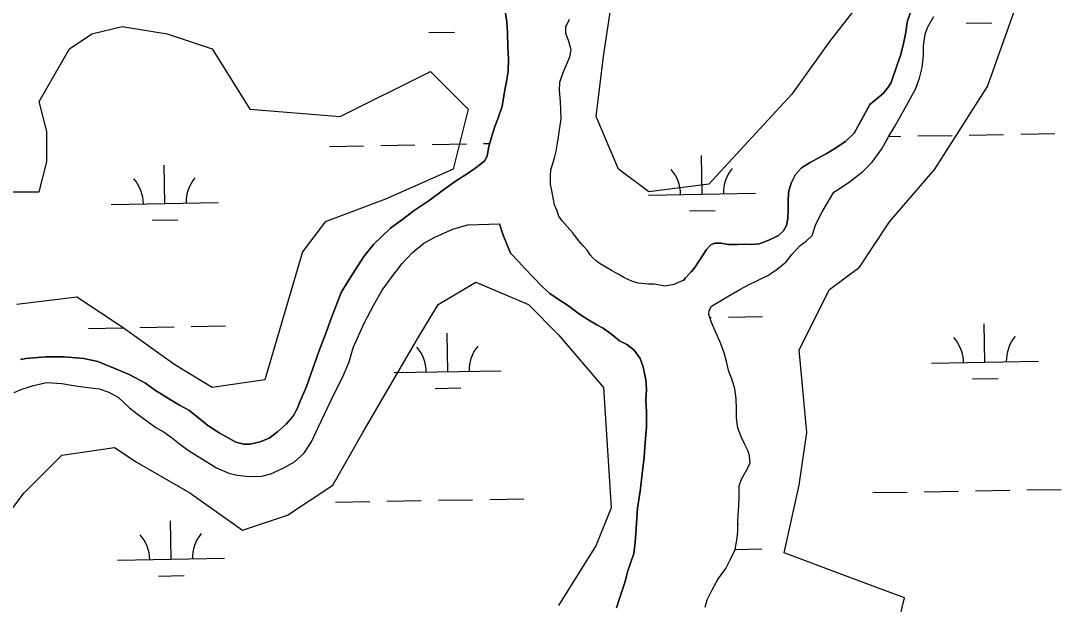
# Model space of a CAD drawing. Extents: x 3903937 to 3942190, y 260677 to 286651.
# Drawn here: x 3931532 to 3932504, y 275249 to 275795 of the extents above; entities that cross this region are included whole.
import ezdxf

# ---------------------------------------------------------------- set-up
doc = ezdxf.new("R2010")
doc.units = 0
for name, color, linetype in [('V-SITE-VEGE', 7, 'Continuous'), ('V-TOPO-SHOR', 7, 'Continuous'), ('V-WETL-SWMP', 7, 'Continuous')]:
    doc.layers.add(name, color=color, linetype=linetype)

msp = doc.modelspace()

# ---------------------------------------------------------------- linework, layer by layer
at = {"layer": 'V-SITE-VEGE'}
for points in [[(3932336.24, 275838.56), (3932287.04, 275775.26), (3932251.9, 275726.03), (3932174.57, 275641.64), (3932118.34, 275634.61), (3932090.23, 275655.71), (3932069.14, 275704.93), (3932076.17, 275761.2), (3932097.25, 275901.85)], [(3932469.8, 274692.24), (3932455.74, 274776.63), (3932420.59, 274861.02), (3932357.33, 274994.64), (3932329.22, 275093.1), (3932308.13, 275163.42), (3932315.16, 275205.62), (3932350.3, 275226.72), (3932357.33, 275254.85), (3932301.1, 275275.95), (3932244.87, 275297.04), (3932258.92, 275360.34), (3932265.95, 275409.57), (3932258.92, 275486.93), (3932287.04, 275543.19), (3932315.16, 275564.28), (3932343.27, 275606.48), (3932385.45, 275655.71), (3932434.65, 275733.07), (3932469.8, 275831.52)], [(3931520.87, 275634.61), (3931548.98, 275634.61), (3931556.01, 275662.74), (3931556.01, 275690.87), (3931548.98, 275719), (3931577.1, 275768.23), (3931598.19, 275782.29), (3931626.31, 275789.33), (3931668.48, 275782.29), (3931710.65, 275768.23), (3931745.8, 275711.97), (3931830.15, 275704.93), (3931914.5, 275747.13), (3931949.64, 275711.97), (3931935.59, 275655.71), (3931872.32, 275627.58), (3931816.09, 275606.48), (3931795, 275578.35), (3931759.86, 275458.79), (3931710.65, 275451.76), (3931675.51, 275472.86), (3931626.31, 275508.02), (3931584.13, 275536.15), (3931527.9, 275529.12)], [(3931513.84, 275325.17), (3931534.93, 275353.31), (3931570.07, 275388.47), (3931619.28, 275395.5), (3931640.36, 275381.43), (3931689.57, 275353.31), (3931738.77, 275318.14), (3931780.95, 275332.21), (3931823.12, 275360.34), (3931851.24, 275409.57), (3931900.44, 275493.96), (3931921.53, 275529.12), (3931956.67, 275550.22), (3932005.88, 275529.12), (3932033.99, 275500.99), (3932076.17, 275451.76), (3932083.2, 275339.24), (3932069.14, 275304.08), (3932033.99, 275247.82)]]:
    msp.add_lwpolyline(points, dxfattribs=at)
at = {"layer": 'V-TOPO-SHOR'}
for points in [[(3931967.45, 275668.31), (3931968.85, 275676.86), (3931971.84, 275686.6), (3931974.63, 275695.55), (3931977.43, 275702.71), (3931981.41, 275714.83), (3931983.81, 275729.95), (3931985.41, 275737.9), (3931987.01, 275747.25), (3931987.22, 275758.58), (3931986.63, 275769.72), (3931986.45, 275783.44), (3931985.66, 275793.59), (3931983.48, 275807.11)], [(3932150.72, 275551.77), (3932152.71, 275554.15), (3932157.88, 275559.92), (3932161.47, 275563.69), (3932172.22, 275580.79), (3932176.21, 275584.96), (3932179.99, 275586.75), (3932185.56, 275586.74), (3932192.71, 275585.34), (3932201.27, 275585.34), (3932207.63, 275585.53), (3932214, 275585.33), (3932221.55, 275586.11), (3932230.51, 275589.29), (3932239.66, 275593.66), (3932244.24, 275598.23), (3932247.02, 275603), (3932248.23, 275609.56), (3932248.43, 275617.12), (3932248.44, 275625.07), (3932249.04, 275634.22), (3932251.24, 275642.77), (3932255.42, 275650.72), (3932261, 275657.08), (3932268.56, 275661.85), (3932275.92, 275665.82), (3932284.08, 275669.99), (3932291.24, 275674.36), (3932301.99, 275681.71), (3932310.35, 275689.46), (3932318.72, 275704.76), (3932324.89, 275716.29), (3932337.43, 275726.43), (3932342.41, 275732.79), (3932344.8, 275736.96), (3932350.58, 275754.26), (3932353.58, 275762.01), (3932355.57, 275770.56), (3932357.17, 275777.72), (3932358.57, 275783.89), (3932359.37, 275790.65), (3932360.17, 275794.43), (3932363.75, 275805.16)], [(3932177.1, 275527.74), (3932191.62, 275536.48), (3932203.36, 275543.23), (3932212.12, 275547.8), (3932229.43, 275556.33), (3932233.21, 275558.72), (3932238.39, 275562.29), (3932246.75, 275569.05), (3932251.92, 275576), (3932259.69, 275584.55), (3932265.46, 275588.32), (3932271.03, 275593.88), (3932274.42, 275604.42), (3932280.4, 275615.76), (3932291.35, 275634.24), (3932298.92, 275639.21), (3932306.88, 275644.57), (3932318.22, 275653.51), (3932327.18, 275662.45), (3932336.14, 275674.77), (3932342.32, 275686.11), (3932347.7, 275694.65), (3932356.46, 275710.36), (3932367.62, 275730.64), (3932371.2, 275740.78), (3932373.8, 275750.92), (3932375, 275762.05), (3932375.01, 275771), (3932376.41, 275782.14), (3932378.6, 275788.1), (3932384.58, 275798.64)], [(3932141.68, 275548.02), (3932133.23, 275546.34), (3932123.84, 275548.23), (3932117.74, 275548.23), (3932108.59, 275549.18), (3932103.2, 275550.83), (3932094.99, 275554.59), (3932090.53, 275557.17), (3932083.49, 275560.93), (3932078.1, 275564.22), (3932072.94, 275567.28), (3932069.65, 275569.86), (3932066.14, 275572.92), (3932063.56, 275575.74), (3932060.98, 275579.73), (3932057.23, 275584.19), (3932052.78, 275589.12), (3932047.38, 275596.4), (3932042.23, 275602.27), (3932037.54, 275607.44), (3932034.49, 275611.9), (3932032.39, 275617.3), (3932030.28, 275622.47), (3932027.47, 275637.25), (3932026.54, 275641.71), (3932026.55, 275649.22), (3932027.02, 275655.09), (3932028.67, 275661.19), (3932030.32, 275666.35), (3932031.96, 275672.68), (3932033.38, 275681.84), (3932034.79, 275690.28), (3932036.45, 275702.95), (3932036.22, 275711.17), (3932036, 275719.15), (3932035.06, 275729.24), (3932035.31, 275737.22), (3932038.37, 275746.13), (3932041.19, 275752.7), (3932044.48, 275760.68), (3932045.9, 275767.25), (3932045.43, 275768.66), (3932043.79, 275775.23), (3932042.15, 275779.45), (3932040.75, 275782.74), (3932040.75, 275789.07), (3932041.93, 275790.72), (3932044.28, 275796.11)], [(3931531.61, 275477.93), (3931536.58, 275478.72), (3931555.28, 275480.3), (3931572.38, 275480.29), (3931590.68, 275478.68), (3931603.6, 275475.88), (3931619.71, 275469.3), (3931633.03, 275463.92), (3931648.33, 275455.76), (3931656.68, 275449.38), (3931672.19, 275439.82), (3931679.94, 275435.24), (3931688.69, 275430.46), (3931699.22, 275421.9), (3931706.57, 275416.12), (3931716.91, 275409.15), (3931724.86, 275404.77), (3931732.62, 275400.39), (3931739.97, 275398.79), (3931746.14, 275398.59), (3931755.49, 275400.77), (3931763.64, 275404.34), (3931771.41, 275410.1), (3931779.56, 275417.25), (3931786.34, 275425.2), (3931790.32, 275432.36), (3931791.72, 275436.73), (3931798.69, 275452.64), (3931804.67, 275469.34), (3931810.06, 275485.24), (3931816.24, 275501.55), (3931821.62, 275516.06), (3931826.2, 275528.39), (3931830.99, 275540.32), (3931836.37, 275549.26), (3931844.33, 275561.98), (3931852.1, 275574.11), (3931861.26, 275585.44), (3931877.18, 275600.54), (3931888.53, 275609.08), (3931899.28, 275617.03), (3931913.21, 275626.36), (3931926.74, 275636.49), (3931937.88, 275644.44), (3931948.63, 275651.39), (3931955.99, 275656.55), (3931965.15, 275663.51), (3931967.45, 275668.31)], [(3931525.42, 275446.91), (3931532.77, 275450.09), (3931543.52, 275453.46), (3931551.67, 275455.44), (3931556.05, 275456.43), (3931570.17, 275455.23), (3931582.7, 275453.23), (3931594.43, 275451.63), (3931604.97, 275450.42), (3931614.12, 275447.23), (3931622.87, 275442.25), (3931633.2, 275432.5), (3931640.35, 275426.92), (3931657.84, 275414.18), (3931665.6, 275409.8), (3931673.75, 275404.02), (3931680.11, 275398.84), (3931688.25, 275392.87), (3931714.69, 275376.54), (3931726.22, 275371.56), (3931733.98, 275369.76), (3931745.51, 275368.55), (3931757.05, 275368.74), (3931765.21, 275370.92), (3931776.75, 275376.28), (3931787.29, 275382.24), (3931796.05, 275389.99), (3931803.42, 275400.92), (3931809.2, 275413.65), (3931824.74, 275446.25), (3931832.51, 275461.76), (3931838.49, 275475.67), (3931842.28, 275488.6), (3931852.44, 275511.86), (3931861.61, 275528.96), (3931869.38, 275542.67), (3931879.53, 275556.58), (3931888.1, 275567.71), (3931897.45, 275577.65), (3931908.2, 275586.59), (3931919.14, 275592.54), (3931935.26, 275599.69), (3931948.99, 275603.86), (3931978.93, 275604.77)], [(3932042.38, 275528.74), (3932034.55, 275533.48), (3932026.08, 275539.58), (3932019.17, 275545.91), (3932010.23, 275554.71), (3932002.64, 275562.91), (3931996.52, 275569.6), (3931989.09, 275577.12), (3931982.34, 275594.11), (3931978.93, 275604.77)], [(3932150.72, 275551.77), (3932146.31, 275550.13), (3932141.68, 275548.02)], [(3932088.15, 275245.61), (3932090.74, 275253.57), (3932095.93, 275269.27), (3932098.72, 275280.21), (3932104.31, 275296.31), (3932105.71, 275306.85), (3932106.52, 275319.98), (3932107.93, 275338.67), (3932110.33, 275354.58), (3932112.13, 275370.89), (3932113.93, 275386.6), (3932115.14, 275400.32), (3932116.34, 275414.44), (3932116.16, 275428.76), (3932115.77, 275439.9), (3932116.38, 275450.24), (3932115.59, 275458.79), (3932113.01, 275471.12), (3932110.24, 275478.88), (3932104.87, 275486.45), (3932097.72, 275491.82), (3932091.16, 275495.21), (3932083.81, 275501.18), (3932075.85, 275507.16), (3932069.89, 275510.14), (3932061.35, 275515.08), (3932053.79, 275520.3), (3932042.38, 275528.74)], [(3932170.93, 275246.35), (3932173.05, 275253.04), (3932177.28, 275261.83), (3932181.28, 275269.34), (3932183.63, 275273.09), (3932190.21, 275282.47), (3932194.56, 275291.03), (3932199.14, 275300.3), (3932201.03, 275310.74), (3932201.62, 275317.31), (3932201.63, 275325.41), (3932201.99, 275332.68), (3932202.58, 275341.01), (3932202.71, 275349.58), (3932202.71, 275359.79), (3932204.95, 275366), (3932209.06, 275373.04), (3932212.94, 275380.9), (3932212.48, 275387.82), (3932211.08, 275392.16), (3932208.03, 275398.38), (3932204.75, 275405.54), (3932201.47, 275413.99), (3932200.31, 275423.03), (3932200.31, 275431.83), (3932199.85, 275441.1), (3932198.69, 275450.37), (3932196.35, 275458.7), (3932193.19, 275466.57), (3932190.97, 275475.96), (3932188.75, 275484.17), (3932185.7, 275492.53), (3932180.34, 275504.48), (3932177.11, 275512.34), (3932174.39, 275519.83), (3932174.75, 275523.75), (3932177.1, 275527.74)]]:
    msp.add_lwpolyline(points, dxfattribs=at)
at = {"layer": 'V-WETL-SWMP'}
for p, q in [((3932414.78, 275792.25), (3932438.78, 275792.67)), ((3931912.95, 275783.41), (3931936.95, 275783.84)), ((3932342.45, 275686.32), (3932353.79, 275686.52)), ((3932369.79, 275686.8), (3932401.78, 275687.36)), ((3932417.78, 275687.64), (3932449.78, 275688.21)), ((3932465.77, 275688.49), (3932497.77, 275689.05)), ((3931819.96, 275677.12), (3931851.96, 275677.68)), ((3931867.96, 275677.97), (3931899.95, 275678.53)), ((3931915.95, 275678.81), (3931947.95, 275679.37)), ((3931963.94, 275679.66), (3931969.74, 275679.76)), ((3932168.12, 275632.5), (3932167.49, 275668.49)), ((3931666.29, 275623.67), (3931665.66, 275659.66)), ((3932118.13, 275631.62), (3932218.11, 275633.38)), ((3931616.3, 275622.79), (3931716.28, 275624.55)), ((3932156.39, 275616.86), (3932180.39, 275617.28)), ((3931654.56, 275608.03), (3931678.56, 275608.45)), ((3932175.35, 275517.18), (3932176.74, 275517.2)), ((3932192.74, 275517.48), (3932224.74, 275518.05)), ((3931594.92, 275506.96), (3931626.92, 275507.52)), ((3931642.92, 275507.81), (3931674.91, 275508.37)), ((3931690.91, 275508.65), (3931722.9, 275509.21)), ((3932432.36, 275475.26), (3932431.73, 275511.26)), ((3931930.53, 275466.43), (3931929.9, 275502.43)), ((3931880.54, 275465.55), (3931980.53, 275467.31)), ((3932382.37, 275474.38), (3932482.36, 275476.14)), ((3932420.64, 275459.62), (3932444.63, 275460.05)), ((3931918.81, 275450.79), (3931942.8, 275451.21)), ((3932327.65, 275353.33), (3932359.64, 275353.89)), ((3932375.64, 275354.18), (3932407.64, 275354.74)), ((3932423.64, 275355.02), (3932455.63, 275355.58)), ((3932471.63, 275355.87), (3932503.62, 275356.43)), ((3931825.82, 275344.5), (3931857.81, 275345.06)), ((3931873.81, 275345.34), (3931905.81, 275345.91)), ((3931921.8, 275346.19), (3931953.8, 275346.75)), ((3931969.8, 275347.03), (3932001.79, 275347.6)), ((3931672.14, 275291.04), (3931671.51, 275327.04)), ((3932199.14, 275300.32), (3932223.97, 275300.76)), ((3931622.15, 275290.16), (3931722.14, 275291.92)), ((3931660.42, 275275.4), (3931684.41, 275275.83))]:
    msp.add_line(p, q, dxfattribs=at)
for points in [[(3931983.48, 275807.11), (3931985.66, 275793.59), (3931986.45, 275783.44), (3931986.63, 275769.72), (3931987.22, 275758.58), (3931987.01, 275747.25), (3931985.41, 275737.9), (3931983.81, 275729.95), (3931981.41, 275714.83), (3931977.42, 275702.71), (3931974.63, 275695.55), (3931971.84, 275686.6), (3931968.85, 275676.86), (3931967.45, 275668.31), (3931965.15, 275663.51), (3931955.99, 275656.55), (3931948.63, 275651.39), (3931937.88, 275644.44), (3931926.74, 275636.49), (3931913.21, 275626.36), (3931899.28, 275617.03), (3931888.53, 275609.08), (3931877.18, 275600.54), (3931861.26, 275585.44), (3931852.1, 275574.11), (3931844.33, 275561.98), (3931836.37, 275549.26), (3931830.99, 275540.32), (3931826.21, 275528.39), (3931821.62, 275516.06), (3931816.24, 275501.55), (3931810.06, 275485.24), (3931804.67, 275469.34), (3931798.69, 275452.64), (3931791.72, 275436.73), (3931790.32, 275432.36), (3931786.33, 275425.2), (3931779.57, 275417.25), (3931771.41, 275410.1), (3931763.64, 275404.34), (3931755.49, 275400.77), (3931746.14, 275398.59), (3931739.97, 275398.79), (3931732.61, 275400.39), (3931724.86, 275404.77), (3931716.91, 275409.15), (3931706.57, 275416.12), (3931699.22, 275421.9), (3931688.69, 275430.46), (3931679.94, 275435.24), (3931672.19, 275439.82), (3931656.68, 275449.38), (3931648.33, 275455.75), (3931633.03, 275463.92), (3931619.71, 275469.3), (3931603.6, 275475.88), (3931590.68, 275478.68), (3931572.38, 275480.29), (3931555.28, 275480.3), (3931536.58, 275478.73), (3931531.61, 275477.93)], [(3932363.76, 275805.16), (3932360.17, 275794.43), (3932359.37, 275790.65), (3932358.57, 275783.89), (3932357.17, 275777.72), (3932355.57, 275770.56), (3932353.57, 275762.01), (3932350.58, 275754.26), (3932344.8, 275736.96), (3932342.41, 275732.79), (3932337.43, 275726.43), (3932324.89, 275716.29), (3932318.72, 275704.76), (3932310.35, 275689.46), (3932301.99, 275681.71), (3932291.24, 275674.36), (3932284.08, 275669.99), (3932275.92, 275665.82), (3932268.56, 275661.85), (3932261, 275657.08), (3932255.42, 275650.72), (3932251.24, 275642.77), (3932249.04, 275634.22), (3932248.44, 275625.07), (3932248.43, 275617.12), (3932248.23, 275609.56), (3932247.03, 275603), (3932244.24, 275598.23), (3932239.66, 275593.66), (3932230.51, 275589.29), (3932221.55, 275586.11), (3932214, 275585.33), (3932207.63, 275585.53), (3932201.27, 275585.34), (3932192.71, 275585.34), (3932185.56, 275586.74), (3932179.99, 275586.75), (3932176.21, 275584.96), (3932172.22, 275580.79), (3932161.47, 275563.69), (3932157.89, 275559.92), (3932152.71, 275554.15), (3932150.72, 275551.77), (3932146.3, 275550.13), (3932141.68, 275548.02), (3932133.23, 275546.34), (3932123.85, 275548.23), (3932117.74, 275548.23), (3932108.59, 275549.18), (3932103.2, 275550.83), (3932094.99, 275554.59), (3932090.53, 275557.17), (3932083.49, 275560.93), (3932078.1, 275564.22), (3932072.94, 275567.28), (3932069.66, 275569.86), (3932066.14, 275572.92), (3932063.56, 275575.74), (3932060.98, 275579.73), (3932057.23, 275584.19), (3932052.78, 275589.12), (3932047.39, 275596.4), (3932042.23, 275602.27), (3932037.54, 275607.44), (3932034.49, 275611.9), (3932032.38, 275617.3), (3932030.28, 275622.47), (3932027.47, 275637.25), (3932026.54, 275641.71), (3932026.55, 275649.22), (3932027.02, 275655.09), (3932028.67, 275661.19), (3932030.32, 275666.35), (3932031.96, 275672.68), (3932033.38, 275681.84), (3932034.8, 275690.28), (3932036.45, 275702.95), (3932036.22, 275711.17), (3932036, 275719.15), (3932035.07, 275729.24), (3932035.31, 275737.22), (3932038.37, 275746.13), (3932041.19, 275752.7), (3932044.48, 275760.68), (3932045.9, 275767.24), (3932045.43, 275768.65), (3932043.79, 275775.23), (3932042.15, 275779.45), (3932040.75, 275782.74), (3932040.75, 275789.07), (3932041.93, 275790.72), (3932044.28, 275796.11)], [(3932259.69, 275584.55), (3932265.46, 275588.32), (3932271.03, 275593.89), (3932274.42, 275604.42), (3932280.4, 275615.76), (3932291.35, 275634.24), (3932298.92, 275639.21), (3932306.88, 275644.57), (3932318.22, 275653.51), (3932327.18, 275662.45), (3932336.14, 275674.78), (3932342.32, 275686.11), (3932347.69, 275694.65), (3932356.46, 275710.36), (3932367.62, 275730.64), (3932371.2, 275740.78), (3932373.8, 275750.92), (3932375, 275762.05), (3932375.01, 275771), (3932376.41, 275782.14), (3932378.6, 275788.1), (3932384.58, 275798.64)], [(3931824.74, 275446.25), (3931832.51, 275461.76), (3931838.49, 275475.67), (3931842.28, 275488.6), (3931852.44, 275511.86), (3931861.61, 275528.95), (3931869.38, 275542.67), (3931879.53, 275556.58), (3931888.09, 275567.71), (3931897.45, 275577.65), (3931908.2, 275586.59), (3931919.14, 275592.55), (3931935.26, 275599.69), (3931948.98, 275603.86), (3931978.93, 275604.77)], [(3931978.93, 275604.77), (3931982.34, 275594.11), (3931989.09, 275577.12), (3931996.52, 275569.6), (3932002.64, 275562.91), (3932010.23, 275554.71), (3932019.17, 275545.91), (3932026.08, 275539.58), (3932034.55, 275533.48), (3932042.38, 275528.74), (3932053.79, 275520.3), (3932061.35, 275515.08), (3932069.89, 275510.14), (3932075.86, 275507.16), (3932083.81, 275501.18), (3932091.16, 275495.21), (3932097.72, 275491.82), (3932104.87, 275486.45), (3932110.24, 275478.88), (3932113.02, 275471.12), (3932115.59, 275458.79), (3932116.38, 275450.24), (3932115.77, 275439.9), (3932116.16, 275428.76), (3932116.35, 275414.44), (3932115.14, 275400.32), (3932113.93, 275386.6), (3932112.13, 275370.89), (3932110.33, 275354.58), (3932107.93, 275338.67), (3932106.52, 275319.98), (3932105.71, 275306.85), (3932104.31, 275296.32), (3932098.72, 275280.21), (3932095.93, 275269.27), (3932090.75, 275253.57), (3932088.15, 275245.61)], [(3932170.93, 275246.35), (3932173.05, 275253.04), (3932177.28, 275261.83), (3932181.28, 275269.34), (3932183.63, 275273.09), (3932190.21, 275282.47), (3932194.56, 275291.03), (3932199.14, 275300.3), (3932201.03, 275310.74), (3932201.62, 275317.31), (3932201.63, 275325.41), (3932201.99, 275332.68), (3932202.58, 275341.01), (3932202.71, 275349.58), (3932202.71, 275359.79), (3932204.95, 275366), (3932209.06, 275373.04), (3932212.94, 275380.9), (3932212.48, 275387.82), (3932211.07, 275392.16), (3932208.03, 275398.38), (3932204.75, 275405.54), (3932201.47, 275413.99), (3932200.31, 275423.03), (3932200.31, 275431.83), (3932199.85, 275441.1), (3932198.69, 275450.37), (3932196.35, 275458.71), (3932193.19, 275466.57), (3932190.97, 275475.96), (3932188.75, 275484.17), (3932185.7, 275492.53), (3932180.34, 275504.48), (3932177.11, 275512.34), (3932174.39, 275519.83), (3932174.75, 275523.75), (3932177.1, 275527.74), (3932191.62, 275536.48), (3932203.36, 275543.23), (3932212.12, 275547.8), (3932229.43, 275556.33), (3932233.21, 275558.72), (3932238.39, 275562.29), (3932246.75, 275569.05), (3932251.92, 275576), (3932259.69, 275584.55)], [(3931525.41, 275446.91), (3931532.78, 275450.09), (3931543.52, 275453.46), (3931551.68, 275455.44), (3931556.05, 275456.43), (3931570.17, 275455.23), (3931582.7, 275453.23), (3931594.43, 275451.63), (3931604.97, 275450.42), (3931614.12, 275447.23), (3931622.87, 275442.25), (3931633.2, 275432.5), (3931640.35, 275426.92), (3931657.84, 275414.18), (3931665.6, 275409.8), (3931673.75, 275404.02), (3931680.11, 275398.84), (3931688.25, 275392.87), (3931714.69, 275376.54), (3931726.22, 275371.56), (3931733.98, 275369.76), (3931745.51, 275368.55), (3931757.05, 275368.74), (3931765.2, 275370.92), (3931776.75, 275376.28), (3931787.29, 275382.24), (3931796.05, 275389.99), (3931803.42, 275400.92), (3931809.2, 275413.65), (3931824.74, 275446.25)]]:
    msp.add_lwpolyline(points, dxfattribs=at)
for centre, start, end in [((3932112.88, 275632), 0.23658, 41.78024), ((3932223.35, 275633.95), 140.23658, 181.78024), ((3931611.05, 275623.17), 0.23658, 41.78024), ((3931721.52, 275625.11), 140.23658, 181.78024), ((3932377.12, 275474.77), 0.23658, 41.78024), ((3932487.59, 275476.71), 140.23658, 181.78024), ((3931875.29, 275465.93), 0.23658, 41.78024), ((3931985.76, 275467.88), 140.23658, 181.78024), ((3932229.2, 275301.32), 140.23658, 141.47827), ((3931616.9, 275290.55), 0.23658, 41.78024), ((3931727.37, 275292.49), 140.23658, 181.78024)]:
    msp.add_arc(centre, 35.25, start, end, dxfattribs=at)

doc.saveas('drawing.dxf')
